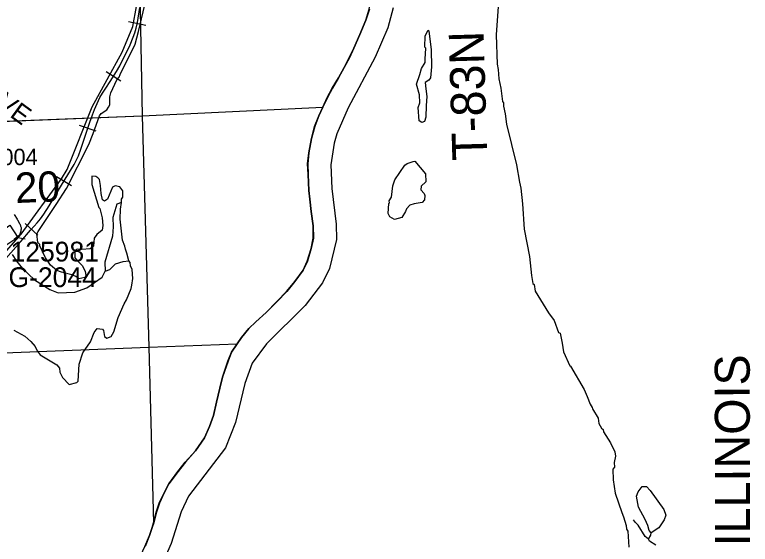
# Model space of a CAD drawing. Extents: x 128.7 to 185.5, y -21.4 to 12.6.
# Drawn here: x 171.309 to 174.467, y 0.8 to 3.075 of the extents above; entities that cross this region are included whole.
import ezdxf

# ---------------------------------------------------------------- set-up
doc = ezdxf.new("R2010")
doc.units = 0
for name, color, linetype in [('tdCoClipBndry', 7, 'Continuous'), ('tdCoCoBndry', 7, 'Continuous'), ('tdCoHydroRiver', 7, 'Continuous'), ('tdCoRRCL', 7, 'Continuous'), ('tdCoSecRdNmbr', 7, 'Continuous'), ('tdCoSecRdTxt', 7, 'Continuous'), ('tdCoSecRteBand', 7, 'Continuous'), ('tdCoSectLine', 7, 'Continuous'), ('tdCoSectLinePart', 7, 'Continuous'), ('tdCoSectNmbr', 7, 'Continuous'), ('tdCoStBndry', 7, 'Continuous'), ('tdCoStBndryPart', 7, 'Continuous'), ('tdCoStBndryTxt', 7, 'Continuous'), ('tdCoStrucSec', 7, 'Continuous'), ('tdCoStrucSecCoName', 7, 'Continuous'), ('tdCoStrucSecFHWANum', 7, 'Continuous'), ('tdCoTwpBndryShd', 7, 'Continuous'), ('tdCoTwpRngTxt', 7, 'Continuous')]:
    doc.layers.add(name, color=color, linetype=linetype)

msp = doc.modelspace()

# ---------------------------------------------------------------- linework, layer by layer
at = {"layer": 'tdCoClipBndry'}
msp.add_lwpolyline([(172.9338, 3.1045), (172.9109, 3.0184), (172.8569, 2.8919), (172.7407, 2.6747), (172.6914, 2.5622), (172.6811, 2.5221), (172.6668, 2.4291), (172.6712, 2.3279), (172.6896, 2.1746), (172.6906, 2.1091), (172.6602, 1.9848), (172.6303, 1.9225), (172.5558, 1.825), (172.3897, 1.6605), (172.3284, 1.578), (172.2974, 1.4898), (172.2576, 1.3227), (172.2141, 1.2135), (172.0558, 1.0063), (172.0232, 0.9392), (171.9809, 0.8028), (171.9132, 0.6494)], dxfattribs=at)
at = {"layer": 'tdCoCoBndry'}
for p, q in [((172.8316, 3.098), (172.8168, 3.051)), ((172.8168, 3.051), (172.7905, 2.9898)), ((172.7905, 2.9898), (172.7655, 2.9313)), ((172.7655, 2.9313), (172.7459, 2.8895)), ((172.7459, 2.8895), (172.7236, 2.8482)), ((172.7236, 2.8482), (172.6989, 2.8036)), ((172.6989, 2.8036), (172.6727, 2.7595)), ((172.6727, 2.7595), (172.6512, 2.7185)), ((172.6512, 2.7185), (172.632, 2.6775)), ((172.632, 2.6775), (172.6153, 2.6405)), ((172.6153, 2.6405), (172.597, 2.595)), ((172.597, 2.595), (172.5834, 2.5423)), ((172.5834, 2.5423), (172.5722, 2.4812)), ((172.5722, 2.4812), (172.5669, 2.4346)), ((172.5669, 2.4346), (172.569, 2.388)), ((172.569, 2.388), (172.5719, 2.3197)), ((172.5719, 2.3197), (172.5765, 2.2821)), ((172.5765, 2.2821), (172.5824, 2.2292)), ((172.5824, 2.2292), (172.5903, 2.1677)), ((172.5903, 2.1677), (172.5912, 2.1142)), ((172.5912, 2.1142), (172.5824, 2.07)), ((172.5824, 2.07), (172.5656, 2.0161)), ((172.5656, 2.0161), (172.5473, 1.9777)), ((172.5473, 1.9777), (172.5123, 1.9284)), ((172.5123, 1.9284), (172.4769, 1.8858)), ((172.4769, 1.8858), (172.4355, 1.8421)), ((172.4355, 1.8421), (172.3885, 1.796)), ((172.3885, 1.796), (172.3447, 1.7554)), ((172.3447, 1.7554), (172.3145, 1.7264)), ((172.3145, 1.7264), (172.2826, 1.6882)), ((172.2826, 1.6882), (172.2642, 1.6601)), ((172.2642, 1.6601), (172.2395, 1.6254)), ((172.2395, 1.6254), (172.2248, 1.5869)), ((172.2248, 1.5869), (172.2018, 1.5179)), ((172.2018, 1.5179), (172.1902, 1.4702)), ((172.1902, 1.4702), (172.1758, 1.4105)), ((172.1758, 1.4105), (172.1627, 1.3528)), ((172.1627, 1.3528), (172.1452, 1.3051)), ((172.1452, 1.3051), (172.1244, 1.257)), ((172.1244, 1.257), (172.085, 1.2013)), ((172.085, 1.2013), (172.0416, 1.1528)), ((172.0416, 1.1528), (172.0102, 1.113)), ((172.0102, 1.113), (171.9708, 1.0594)), ((171.9708, 1.0594), (171.9506, 1.0208)), ((171.9506, 1.0208), (171.9303, 0.976)), ((171.9303, 0.976), (171.9175, 0.9374)), ((171.9175, 0.9374), (171.9058, 0.8922)), ((171.9058, 0.8922), (171.899, 0.8712)), ((171.899, 0.8712), (171.8877, 0.8379)), ((171.8877, 0.8379), (171.8685, 0.7904))]:
    msp.add_line(p, q, dxfattribs=at)
for points in [[(171.8681, 0.7904), (171.8873, 0.8379), (171.8986, 0.8712), (171.9054, 0.8922), (171.9171, 0.9374), (171.9299, 0.976), (171.9502, 1.0208), (171.9704, 1.0594), (172.0098, 1.113), (172.0413, 1.1528), (172.0846, 1.2013), (172.1241, 1.257), (172.1448, 1.3051), (172.1623, 1.3528), (172.1755, 1.4105), (172.1898, 1.4702), (172.2014, 1.5179), (172.2244, 1.5869), (172.2391, 1.6254), (172.2638, 1.6601), (172.2822, 1.6882), (172.3141, 1.7264), (172.3443, 1.7554), (172.3881, 1.796), (172.4351, 1.8421), (172.4765, 1.8858), (172.5119, 1.9284), (172.547, 1.9777), (172.5653, 2.0161), (172.582, 2.07), (172.5908, 2.1142), (172.5899, 2.1677), (172.5821, 2.2292), (172.5762, 2.2821), (172.5716, 2.3197), (172.5687, 2.388), (172.5665, 2.4346), (172.5719, 2.4812), (172.5831, 2.5423), (172.5967, 2.595), (172.6149, 2.6405), (172.6317, 2.6775), (172.6508, 2.7185), (172.6723, 2.7595), (172.6986, 2.8036), (172.7233, 2.8482), (172.7456, 2.8895), (172.7651, 2.9313), (172.7902, 2.9898), (172.8165, 3.051), (172.8312, 3.098)], [(172.8316, 3.098), (172.8168, 3.051), (172.7905, 2.9898), (172.7655, 2.9313), (172.7459, 2.8895), (172.7236, 2.8482), (172.6989, 2.8036), (172.6727, 2.7595), (172.6512, 2.7185), (172.632, 2.6775), (172.6153, 2.6405), (172.597, 2.595), (172.5834, 2.5423), (172.5722, 2.4812), (172.5669, 2.4346), (172.569, 2.388), (172.5719, 2.3197), (172.5765, 2.2821), (172.5824, 2.2292), (172.5903, 2.1677), (172.5912, 2.1142), (172.5824, 2.07), (172.5656, 2.0161), (172.5473, 1.9777), (172.5123, 1.9284), (172.4769, 1.8858), (172.4355, 1.8421), (172.3885, 1.796), (172.3447, 1.7554), (172.3145, 1.7264), (172.2826, 1.6882), (172.2642, 1.6601), (172.2395, 1.6254), (172.2248, 1.5869), (172.2018, 1.5179), (172.1902, 1.4702), (172.1758, 1.4105), (172.1627, 1.3528), (172.1452, 1.3051), (172.1244, 1.257), (172.085, 1.2013), (172.0416, 1.1528), (172.0102, 1.113), (171.9708, 1.0594), (171.9506, 1.0208), (171.9303, 0.976), (171.9175, 0.9374), (171.9058, 0.8922), (171.899, 0.8712), (171.8877, 0.8379), (171.8685, 0.7904)]]:
    msp.add_lwpolyline(points, dxfattribs=at)
at = {"layer": 'tdCoHydroRiver'}
for points in [[(173.3881, 3.1513), (173.3755, 2.9883), (173.3804, 2.8622), (173.3845, 2.8387), (173.3876, 2.7993), (173.3955, 2.7586), (173.4025, 2.7021), (173.4074, 2.6959), (173.408, 2.6818), (173.414, 2.6489), (173.4205, 2.6049), (173.4636, 2.4298), (173.476, 2.3545), (173.4817, 2.3295), (173.4891, 2.2619), (173.4965, 2.1533), (173.5184, 2.0358), (173.5279, 1.9541), (173.534, 1.9196), (173.5389, 1.915), (173.5432, 1.8868), (173.6005, 1.7943), (173.6255, 1.7606), (173.6435, 1.7098), (173.65, 1.7068), (173.6598, 1.6637), (173.6646, 1.627), (173.6925, 1.5669), (173.6957, 1.5654), (173.7539, 1.4649), (173.7663, 1.435), (173.7789, 1.4018), (173.7874, 1.3877), (173.7893, 1.3813), (173.8132, 1.3421), (173.8173, 1.3186), (173.8276, 1.2985), (173.8357, 1.2925), (173.8361, 1.2831), (173.8664, 1.2354), (173.8853, 1.1967), (173.8877, 1.1778), (173.8825, 1.1508), (173.8833, 1.1303), (173.8773, 1.1222), (173.8776, 1.0764), (173.8862, 1.0199), (173.9149, 0.9359), (173.9219, 0.9172), (173.9345, 0.8798), (173.9351, 0.8641), (173.9417, 0.8564), (173.9461, 0.7872)], [(171.3053, 1.719), (171.3521, 1.694), (171.3782, 1.6713), (171.3964, 1.65), (171.405, 1.6314), (171.4183, 1.6129), (171.4895, 1.5699), (171.5011, 1.5562), (171.5033, 1.5389), (171.5137, 1.5156), (171.5432, 1.4868), (171.5761, 1.4944), (171.5821, 1.5009), (171.5856, 1.5737), (171.6011, 1.6216), (171.634, 1.6687), (171.6498, 1.7088), (171.6633, 1.7267), (171.6744, 1.7255), (171.6855, 1.7244), (171.6905, 1.7183), (171.6947, 1.6916), (171.7044, 1.6856), (171.723, 1.6927), (171.7349, 1.7121), (171.753, 1.7743), (171.7791, 1.8322), (171.7895, 1.85), (171.8097, 1.8981), (171.8123, 1.9124), (171.8159, 1.941), (171.8128, 1.9803), (171.8059, 1.9958), (171.8053, 2.01), (171.7987, 2.0176), (171.7911, 2.0505), (171.7842, 2.0676), (171.7821, 2.0801), (171.7716, 2.1065), (171.7618, 2.1961), (171.7633, 2.2388), (171.7669, 2.2674), (171.7679, 2.2816), (171.7739, 2.2913), (171.7728, 2.3181), (171.7611, 2.335), (171.7404, 2.3389), (171.7296, 2.3338), (171.7079, 2.2824), (171.694, 2.274), (171.6859, 2.28), (171.6801, 2.3066), (171.6772, 2.3412), (171.6731, 2.3663), (171.6665, 2.3739), (171.6567, 2.3799), (171.6409, 2.3808), (171.6408, 2.3445), (171.6699, 2.2462), (171.6748, 2.2417), (171.6842, 2.2026), (171.6871, 2.1695), (171.6847, 2.1489), (171.6617, 2.1307), (171.6497, 2.1144), (171.6479, 2.0796), (171.6326, 2.0695), (171.5979, 2.0666), (171.5774, 2.0674), (171.5666, 2.0622), (171.5678, 2.0307), (171.5777, 2.0185), (171.5991, 1.9972), (171.6111, 1.9724), (171.615, 1.9536), (171.6106, 1.9456), (171.584, 1.9398), (171.5709, 1.9503), (171.5549, 1.9576), (171.5102, 1.9685), (171.4894, 1.9756), (171.4633, 1.9982), (171.4415, 2.0305), (171.4174, 2.0817), (171.4172, 2.088), (171.409, 2.0956), (171.4044, 2.1333), (171.4103, 2.143), (171.4878, 2.2596), (171.5309, 2.3276), (171.6277, 2.5176), (171.6464, 2.5641), (171.6735, 2.6394), (171.6809, 2.6507), (171.704, 2.6658), (171.7114, 2.6771), (171.7174, 2.6868), (171.7176, 2.7216), (171.7217, 2.7391), (171.7479, 2.7954), (171.7569, 2.8068), (171.7612, 2.818), (171.8256, 2.9483), (171.8408, 3.0026), (171.8679, 3.1173)], [(173.0572, 2.6113), (173.0459, 2.6187), (173.0405, 2.6753), (173.0476, 2.6961), (173.0462, 2.7308), (173.0334, 2.7761), (173.0476, 2.8176), (173.056, 2.8432), (173.0708, 2.8691), (173.0718, 2.8833), (173.0747, 2.9308), (173.0698, 2.9353), (173.071, 2.9843), (173.0843, 3.0085), (173.0876, 3.0055), (173.0971, 2.9238), (173.0983, 2.8512), (173.0939, 2.8037), (173.0864, 2.7939), (173.071, 2.7838), (173.0737, 2.7555), (173.0781, 2.7226), (173.0749, 2.6845), (173.0737, 2.634), (173.068, 2.6164), (173.0572, 2.6113)], [(172.9393, 2.1947), (172.9199, 2.2066), (172.913, 2.2205), (172.9145, 2.2632), (172.9176, 2.2665), (172.9172, 2.2743), (172.9261, 2.2905), (172.9321, 2.3396), (172.9405, 2.3652), (172.9838, 2.4285), (172.9946, 2.4352), (173.0195, 2.4441), (173.0273, 2.4459), (173.0721, 2.3909), (173.0735, 2.3562), (173.0537, 2.3381), (173.0527, 2.3222), (173.0675, 2.307), (173.0694, 2.2976), (173.0686, 2.2787), (173.058, 2.2672), (173.0235, 2.2627), (173.0048, 2.2557), (172.9912, 2.2409), (172.9869, 2.2297), (172.9705, 2.2038), (172.9393, 2.1947)], [(171.7669, 2.2674), (171.7482, 2.2603), (171.73, 2.2028), (171.7315, 2.1634), (171.7283, 2.1238), (171.6964, 2.0121), (171.6979, 1.9727)], [(171.2989, 2.0439), (171.3174, 2.0162), (171.3423, 1.984), (171.3947, 1.9356), (171.4595, 1.8939), (171.4963, 1.8796), (171.5673, 1.8823), (171.6186, 1.9017), (171.6847, 1.9469), (171.6979, 1.9727), (171.7181, 1.9798), (171.7424, 2.0044), (171.7752, 2.0151), (171.7987, 2.0176)], [(174.061, 0.7965), (174.0335, 0.8128), (174.03, 0.8221), (174.0403, 0.8383), (174.0415, 0.8494), (174.0332, 0.8586), (174.0276, 0.8804), (174.0208, 0.8928), (174.0155, 0.9068), (173.9865, 0.9593), (173.9783, 1.0063), (173.9854, 1.0255), (174.0034, 1.0484), (174.0208, 1.0475), (174.0373, 1.0308), (174.0958, 0.9495), (174.1047, 0.9246), (174.0976, 0.9054), (174.0738, 0.8697), (174.0415, 0.8494)], [(174.03, 0.8221), (174.0153, 0.8326), (173.9849, 0.8819), (173.9734, 0.894), (173.965, 0.9047)]]:
    msp.add_lwpolyline(points, dxfattribs=at)
at = {"layer": 'tdCoRRCL'}
for p, q in [((171.8714, 3.0281), (171.7982, 3.0444)), ((171.7643, 2.7886), (171.7016, 2.8298)), ((171.6588, 2.5743), (171.5876, 2.598)), ((171.5531, 2.34), (171.4888, 2.3786)), ((171.4085, 2.1274), (171.3534, 2.1783))]:
    msp.add_line(p, q, dxfattribs=at)
for points in [[(171.1884, 1.9649), (171.3367, 2.1316), (171.5099, 2.3702), (171.5345, 2.409), (171.641, 2.6782), (171.771, 2.9136), (171.8157, 3.0242), (171.8314, 3.11), (171.8405, 3.2327), (171.8635, 3.6293), (171.8532, 3.7347), (171.8141, 3.8501), (171.7508, 4.1019), (171.6687, 4.5567), (171.5968, 4.9724), (171.5427, 5.2119), (171.4809, 5.4045)], [(171.2711, 2.0272), (171.335, 2.1003), (171.377, 2.1485), (171.393, 2.1658), (171.4056, 2.1802), (171.4195, 2.1975), (171.4341, 2.2177), (171.4572, 2.2539), (171.5107, 2.3422), (171.5644, 2.4316), (171.5757, 2.4539), (171.5825, 2.4689), (171.5927, 2.4964), (171.6106, 2.548), (171.632, 2.6128), (171.6436, 2.645), (171.6512, 2.667), (171.663, 2.6938), (171.6748, 2.7189), (171.6861, 2.7378), (171.7007, 2.7596), (171.7186, 2.7874), (171.7466, 2.8301), (171.76, 2.8547), (171.8043, 2.9446), (171.8182, 2.9782), (171.825, 2.9966), (171.8302, 3.016), (171.8357, 3.0406), (171.846, 3.1056)], [(171.2711, 2.0272), (171.335, 2.1003), (171.377, 2.1485), (171.393, 2.1658), (171.4056, 2.1802), (171.4195, 2.1975), (171.4341, 2.2177), (171.4572, 2.2539), (171.5107, 2.3422), (171.5644, 2.4316), (171.5757, 2.4539), (171.5825, 2.4689), (171.5927, 2.4964), (171.6106, 2.548), (171.632, 2.6128), (171.6436, 2.645), (171.6512, 2.667), (171.663, 2.6938), (171.6748, 2.7189), (171.6861, 2.7378), (171.7007, 2.7596), (171.7186, 2.7874), (171.7466, 2.8301), (171.76, 2.8547), (171.8043, 2.9446), (171.8182, 2.9782), (171.825, 2.9966), (171.8302, 3.016), (171.8357, 3.0406), (171.846, 3.1056)]]:
    msp.add_lwpolyline(points, dxfattribs=at)
at = {"layer": 'tdCoSecRteBand'}
msp.add_lwpolyline([(171.3066, 2.2159), (171.3197, 2.1959), (171.3203, 2.1949), (171.3209, 2.1938), (171.33, 2.1771), (171.3311, 2.1751), (171.3319, 2.1731), (171.3346, 2.1657), (171.3367, 2.16), (171.3364, 2.1539), (171.3361, 2.1487), (171.3359, 2.1446), (171.3346, 2.1407), (171.3329, 2.1355), (171.33, 2.127), (171.323, 2.1214), (171.3067, 2.1086)], dxfattribs=at)
at = {"layer": 'tdCoSectLine'}
for points in [[(172.6317, 2.6775), (172.6508, 2.7185), (172.6723, 2.7595), (172.6986, 2.8036), (172.7233, 2.8482), (172.7456, 2.8895), (172.7651, 2.9313), (172.7902, 2.9898), (172.8165, 3.051), (172.8312, 3.098), (172.8356, 3.123), (172.8388, 3.1529), (172.8396, 3.1899), (172.8396, 3.2253), (172.8416, 3.271), (172.8409, 3.3144), (172.8397, 3.3474), (172.8389, 3.4238), (172.8393, 3.4648), (172.8394, 3.5038), (172.8425, 3.5521), (172.8414, 3.6045), (172.8408, 3.6427)], [(171.838, 3.6251), (171.8556, 2.6397)], [(171.8556, 2.6397), (172.6317, 2.6775)], [(172.2638, 1.6601), (172.2822, 1.6882), (172.3141, 1.7264), (172.3443, 1.7554), (172.3881, 1.796), (172.4351, 1.8421), (172.4765, 1.8858), (172.5119, 1.9284), (172.547, 1.9777), (172.5653, 2.0161), (172.582, 2.07), (172.5908, 2.1142), (172.5899, 2.1677), (172.5821, 2.2292), (172.5762, 2.2821), (172.5716, 2.3197), (172.5687, 2.388), (172.5665, 2.4346), (172.5719, 2.4812), (172.5831, 2.5423), (172.5967, 2.595), (172.6149, 2.6405), (172.6317, 2.6775)], [(170.8617, 2.601), (171.8556, 2.6397)], [(171.8556, 2.6397), (171.8844, 1.6464)], [(170.8979, 1.6083), (171.8844, 1.6464)], [(171.8844, 1.6464), (172.2638, 1.6601)], [(171.8844, 1.6464), (171.9054, 0.8922)], [(171.9054, 0.8922), (171.9171, 0.9374), (171.9299, 0.976), (171.9502, 1.0208), (171.9704, 1.0594), (172.0098, 1.113), (172.0413, 1.1528), (172.0846, 1.2013), (172.1241, 1.257), (172.1448, 1.3051), (172.1623, 1.3528), (172.1755, 1.4105), (172.1898, 1.4702), (172.2014, 1.5179), (172.2244, 1.5869), (172.2391, 1.6254), (172.2638, 1.6601)], [(171.7929, 0.6063), (171.807, 0.6496), (171.8199, 0.6857), (171.8324, 0.7171), (171.851, 0.7537), (171.8681, 0.7904), (171.8873, 0.8379), (171.8986, 0.8712), (171.9054, 0.8922)]]:
    msp.add_lwpolyline(points, dxfattribs=at)
at = {"layer": 'tdCoSectLinePart'}
for points in [[(172.6317, 2.6775), (172.6508, 2.7185), (172.6723, 2.7595), (172.6986, 2.8036), (172.7233, 2.8482), (172.7456, 2.8895), (172.7651, 2.9313), (172.7902, 2.9898), (172.8165, 3.051), (172.8312, 3.098), (172.8356, 3.123), (172.8388, 3.1529), (172.8396, 3.1899), (172.8396, 3.2253), (172.8416, 3.271), (172.8409, 3.3144), (172.8397, 3.3474), (172.8389, 3.4238), (172.8393, 3.4648), (172.8394, 3.5038), (172.8425, 3.5521), (172.8414, 3.6045), (172.8408, 3.6427)], [(171.838, 3.6251), (171.8556, 2.6397)], [(171.8556, 2.6397), (172.6317, 2.6775)], [(172.2638, 1.6601), (172.2822, 1.6882), (172.3141, 1.7264), (172.3443, 1.7554), (172.3881, 1.796), (172.4351, 1.8421), (172.4765, 1.8858), (172.5119, 1.9284), (172.547, 1.9777), (172.5653, 2.0161), (172.582, 2.07), (172.5908, 2.1142), (172.5899, 2.1677), (172.5821, 2.2292), (172.5762, 2.2821), (172.5716, 2.3197), (172.5687, 2.388), (172.5665, 2.4346), (172.5719, 2.4812), (172.5831, 2.5423), (172.5967, 2.595), (172.6149, 2.6405), (172.6317, 2.6775)], [(171.1782, 2.6133), (171.8556, 2.6397)], [(171.8556, 2.6397), (171.8844, 1.6464)], [(170.8979, 1.6083), (171.8844, 1.6464)], [(171.8844, 1.6464), (172.2638, 1.6601)], [(171.8844, 1.6464), (171.9054, 0.8922)], [(171.9054, 0.8922), (171.9171, 0.9374), (171.9299, 0.976), (171.9502, 1.0208), (171.9704, 1.0594), (172.0098, 1.113), (172.0413, 1.1528), (172.0846, 1.2013), (172.1241, 1.257), (172.1448, 1.3051), (172.1623, 1.3528), (172.1755, 1.4105), (172.1898, 1.4702), (172.2014, 1.5179), (172.2244, 1.5869), (172.2391, 1.6254), (172.2638, 1.6601)], [(171.7929, 0.6063), (171.807, 0.6496), (171.8199, 0.6857), (171.8324, 0.7171), (171.851, 0.7537), (171.8681, 0.7904), (171.8873, 0.8379), (171.8986, 0.8712), (171.9054, 0.8922)]]:
    msp.add_lwpolyline(points, dxfattribs=at)
at = {"layer": 'tdCoStBndry'}
msp.add_lwpolyline([(171.8681, 0.7904), (171.8873, 0.8379), (171.8986, 0.8712), (171.9054, 0.8922), (171.9171, 0.9374), (171.9299, 0.976), (171.9502, 1.0208), (171.9704, 1.0594), (172.0098, 1.113), (172.0413, 1.1528), (172.0846, 1.2013), (172.1241, 1.257), (172.1448, 1.3051), (172.1623, 1.3528), (172.1755, 1.4105), (172.1898, 1.4702), (172.2014, 1.5179), (172.2244, 1.5869), (172.2391, 1.6254), (172.2638, 1.6601), (172.2822, 1.6882), (172.3141, 1.7264), (172.3443, 1.7554), (172.3881, 1.796), (172.4351, 1.8421), (172.4765, 1.8858), (172.5119, 1.9284), (172.547, 1.9777), (172.5653, 2.0161), (172.582, 2.07), (172.5908, 2.1142), (172.5899, 2.1677), (172.5821, 2.2292), (172.5762, 2.2821), (172.5716, 2.3197), (172.5687, 2.388), (172.5665, 2.4346), (172.5719, 2.4812), (172.5831, 2.5423), (172.5967, 2.595), (172.6149, 2.6405), (172.6317, 2.6775), (172.6508, 2.7185), (172.6723, 2.7595), (172.6986, 2.8036), (172.7233, 2.8482), (172.7456, 2.8895), (172.7651, 2.9313), (172.7902, 2.9898), (172.8165, 3.051), (172.8312, 3.098)], dxfattribs=at)
at = {"layer": 'tdCoStBndryPart'}
msp.add_lwpolyline([(171.8681, 0.7904), (171.8873, 0.8379), (171.8986, 0.8712), (171.9054, 0.8922), (171.9171, 0.9374), (171.9299, 0.976), (171.9502, 1.0208), (171.9704, 1.0594), (172.0098, 1.113), (172.0413, 1.1528), (172.0846, 1.2013), (172.1241, 1.257), (172.1448, 1.3051), (172.1623, 1.3528), (172.1755, 1.4105), (172.1898, 1.4702), (172.2014, 1.5179), (172.2244, 1.5869), (172.2391, 1.6254), (172.2638, 1.6601), (172.2822, 1.6882), (172.3141, 1.7264), (172.3443, 1.7554), (172.3881, 1.796), (172.4351, 1.8421), (172.4765, 1.8858), (172.5119, 1.9284), (172.547, 1.9777), (172.5653, 2.0161), (172.582, 2.07), (172.5908, 2.1142), (172.5899, 2.1677), (172.5821, 2.2292), (172.5762, 2.2821), (172.5716, 2.3197), (172.5687, 2.388), (172.5665, 2.4346), (172.5719, 2.4812), (172.5831, 2.5423), (172.5967, 2.595), (172.6149, 2.6405), (172.6317, 2.6775), (172.6508, 2.7185), (172.6723, 2.7595), (172.6986, 2.8036), (172.7233, 2.8482), (172.7456, 2.8895), (172.7651, 2.9313), (172.7902, 2.9898), (172.8165, 3.051), (172.8312, 3.098)], dxfattribs=at)
at = {"layer": 'tdCoStrucSec'}
msp.add_line((171.3229, 2.1182), (171.3537, 2.1124), dxfattribs=at)
msp.add_lwpolyline([(171.236, 2.1348), (171.2877, 2.17), (171.3229, 2.1182), (171.2712, 2.083)], close=True, dxfattribs=at)
at = {"layer": 'tdCoTwpBndryShd'}
msp.add_lwpolyline([(171.8681, 0.7904), (171.8873, 0.8379), (171.8986, 0.8712), (171.9054, 0.8922), (171.9171, 0.9374), (171.9299, 0.976), (171.9502, 1.0208), (171.9704, 1.0594), (172.0098, 1.113), (172.0413, 1.1528), (172.0846, 1.2013), (172.1241, 1.257), (172.1448, 1.3051), (172.1623, 1.3528), (172.1755, 1.4105), (172.1898, 1.4702), (172.2014, 1.5179), (172.2244, 1.5869), (172.2391, 1.6254), (172.2638, 1.6601), (172.2822, 1.6882), (172.3141, 1.7264), (172.3443, 1.7554), (172.3881, 1.796), (172.4351, 1.8421), (172.4765, 1.8858), (172.5119, 1.9284), (172.547, 1.9777), (172.5653, 2.0161), (172.582, 2.07), (172.5908, 2.1142), (172.5899, 2.1677), (172.5821, 2.2292), (172.5762, 2.2821), (172.5716, 2.3197), (172.5687, 2.388), (172.5665, 2.4346), (172.5719, 2.4812), (172.5831, 2.5423), (172.5967, 2.595), (172.6149, 2.6405), (172.6317, 2.6775), (172.6508, 2.7185), (172.6723, 2.7595), (172.6986, 2.8036), (172.7233, 2.8482), (172.7456, 2.8895), (172.7651, 2.9313), (172.7902, 2.9898), (172.8165, 3.051), (172.8312, 3.098)], dxfattribs=at)

# ---------------------------------------------------------------- texts
at = {"layer": 'tdCoSecRdNmbr'}
msp.add_text('2004', height=0.07, rotation=0.1288, dxfattribs=at).set_placement((171.1998, 2.4284))
at = {"layer": 'tdCoSecRdTxt'}
msp.add_text('475TH AVE', height=0.08, rotation=323.8359, dxfattribs=at).set_placement((170.8858, 2.93))
at = {"layer": 'tdCoSectNmbr'}
msp.add_text('20', height=0.13, rotation=2.4173, dxfattribs=at).set_placement((171.3128, 2.2653))
at = {"layer": 'tdCoStBndryTxt'}
msp.add_text('ILLINOIS', height=0.15, rotation=90.0772, dxfattribs=at).set_placement((174.4655, 0.7907))
at = {"layer": 'tdCoStrucSecCoName'}
msp.add_text('G-2044', height=0.085, dxfattribs=at).set_placement((171.2826, 1.9045))
at = {"layer": 'tdCoStrucSecFHWANum'}
msp.add_text('125981', height=0.085, dxfattribs=at).set_placement((171.2913, 2.0143))
at = {"layer": 'tdCoTwpRngTxt'}
msp.add_text('T-83N', height=0.15, rotation=91.6598, dxfattribs=at).set_placement((173.3381, 2.4498))

doc.saveas('drawing.dxf')
